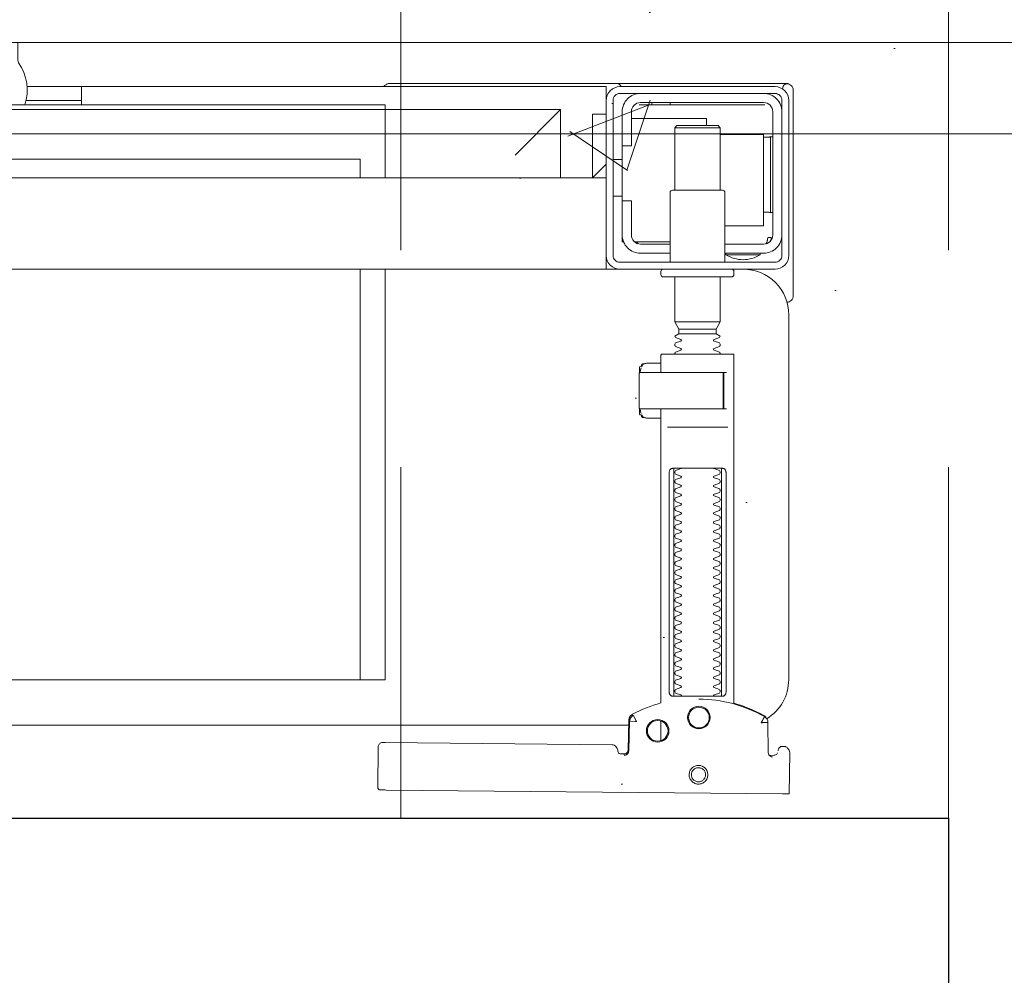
# Model space of a CAD drawing. Header units: millimetres. Extents: x 28291 to 177760, y -399809 to -170937.
# Tile 402 of 656: x 59579 to 59601, y -194579 to -194558. Entities that reach past the tile are written whole.
import ezdxf

# ---------------------------------------------------------------- set-up
doc = ezdxf.new("R2010")
doc.units = ezdxf.units.MM
doc.linetypes.add('HIDDEN2', pattern=[4.7625, 3.175, -1.5875])
doc.layers.get('0').update_dxf_attribs({"lineweight": 0})
doc.layers.add('!! 0_ Istn-sciany', color=3, linetype='Continuous', lineweight=30)
doc.layers.add('!! 1_WYBURZENIA HATCH', color=253, linetype='Continuous', lineweight=0)
doc.layers.add('!! 2 ZABUDOWA GK-MDF', color=7, linetype='Continuous', lineweight=13, true_color=0x7a7a7a)
doc.layers.add('!! 2_WYBURZENIA DO REMONTU', color=7, linetype='Continuous', lineweight=0, true_color=0x4d4d4d, plot=False)
doc.layers.add('!!_@ wypos sanit nd', color=7, linetype='Continuous', lineweight=0, plot=False)

# ---------------------------------------------------------------- blocks, each defined once
blk = doc.blocks.new('A$Cff2eaf8b')
for points in [[(0.19864, 0.08252), (0.11173, 0.08169)], [(0.20013, 0.08252), (0.20025, 0.07353)], [(0.16386, 0.07389), (0.16409, 0.07384), (0.16425, 0.07378), (0.1644, 0.07368), (0.16452, 0.07356), (0.16463, 0.07342), (0.16471, 0.07326), (0.16476, 0.07309), (0.16478, 0.07292), (0.16496, 0.06636), (0.16497, 0.06624), (0.16498, 0.06614), (0.165, 0.06604), (0.16503, 0.06594), (0.16507, 0.06584), (0.16511, 0.06575), (0.16516, 0.06566), (0.16521, 0.06557), (0.16527, 0.06549), (0.16534, 0.0654), (0.16542, 0.06533), (0.1655, 0.06526), (0.16558, 0.06519), (0.16567, 0.06513), (0.16576, 0.06508), (0.16651, 0.0647), (0.16726, 0.06433), (0.16803, 0.06399), (0.16881, 0.06367), (0.1696, 0.06337), (0.17039, 0.06309), (0.17119, 0.06284), (0.172, 0.0626), (0.172, -0.00186)], [(0.1651, 0.06653), (0.16492, 0.07312), (0.1649, 0.07329), (0.16485, 0.07345), (0.16478, 0.07361), (0.16467, 0.07374), (0.16455, 0.07386), (0.16441, 0.07396), (0.16425, 0.07403), (0.16409, 0.07408), (0.16391, 0.07409)], [(0.19757, 0.07355), (0.19749, 0.07368), (0.19738, 0.0738), (0.19726, 0.0739), (0.19713, 0.07399), (0.19698, 0.07405), (0.19683, 0.07408), (0.19667, 0.07409), (0.19577, 0.07408)], [(0.172, 0.07087), (0.172, 0.06656)], [(0.16493, 0.0675), (-0.16477, 0.0675)], [(0.17483, 0.06014), (0.17483, 0.01214)], [(0.18523, 0.01214), (0.18523, 0.06014)], [(-0.11847, -0.0325), (-0.11847, 0.0575), (0.11153, 0.0575), (0.11153, -0.0325)], [(0.10602, 0.0575), (0.10602, -0.0325)], [(0.16811, -0.00015), (0.16776, -0.00056), (0.16776, -0.00022), (0.16779, -0.00011), (0.16786, -0.00004), (0.16797, 0), (0.1681, 0.00001), (0.16822, 0.00001), (0.16841, 0.00003), (0.16887, 0.00014), (0.172, 0.00014)], [(0.16848, 0.00006), (0.16856, 0.00012), (0.16876, 0.00014)], [(0.18662, 0.00214), (0.17345, 0.00214)], [(0.16732, -0.0019), (0.16732, -0.00074), (0.16736, -0.00062), (0.16746, -0.00054), (0.16767, -0.00049)], [(0.16751, -0.00165), (0.16754, -0.00139), (0.16766, -0.00086)], [(0.17371, -0.00186), (0.18481, -0.00186), (0.18637, -0.00186)], [(0.16767, -0.01124), (0.16755, -0.01122), (0.16746, -0.01119), (0.16737, -0.01112), (0.16732, -0.01098), (0.16732, -0.00983)], [(0.16766, -0.01087), (0.16754, -0.01033), (0.16751, -0.01008)], [(0.18558, -0.00986), (0.18637, -0.00986)], [(0.172, -0.01186), (0.16887, -0.01186), (0.16841, -0.01176), (0.16831, -0.01174), (0.16819, -0.01174), (0.16806, -0.01173), (0.16794, -0.01172), (0.16783, -0.01166), (0.16776, -0.01151), (0.16776, -0.01117), (0.16811, -0.01157)], [(0.16876, -0.01186), (0.16866, -0.01186), (0.16848, -0.01178)], [(0.1759, -0.0183), (0.1841, -0.0183)], [(0.1841, -0.01936), (0.1759, -0.01936)], [(0.185, -0.02092), (0.175, -0.02092)], [(0.19962, -0.02522), (0.19976, -0.02523), (0.19987, -0.02526), (0.20001, -0.0253)], [(0.20099, -0.02671), (0.20099, -0.0717)], [(-0.16, -0.0355), (-0.16, -0.0325), (0.16, -0.0325), (0.16, -0.0355)], [(0.16, -0.0485), (0.16, -0.0365)], [(0.174, -0.0385), (0.16618, -0.0385)], [(0.167, -0.03806), (0.16693, -0.03815), (0.16687, -0.03825), (0.16681, -0.03837), (0.16675, -0.0385)], [(0.19499, -0.03806), (0.19506, -0.03814), (0.19512, -0.03823), (0.19517, -0.03833), (0.19521, -0.03842), (0.19525, -0.03853), (0.19528, -0.03863), (0.19531, -0.03874), (0.19533, -0.03885), (0.19535, -0.03896), (0.19537, -0.03907), (0.19538, -0.03917), (0.19539, -0.03927), (0.19537, -0.03937), (0.19547, -0.0394), (0.19557, -0.0394), (0.19567, -0.0394), (0.19578, -0.0394), (0.19589, -0.0394), (0.19612, -0.0394), (0.19616, -0.0393), (0.19615, -0.03919), (0.19613, -0.03907), (0.19609, -0.03894), (0.19605, -0.03882), (0.19594, -0.03861)], [(0.1635, -0.0475), (0.1635, -0.04)], [(0.186, -0.042), (0.1945, -0.042), (0.1945, -0.062), (0.185, -0.062)], [(0.19591, -0.04489), (0.19602, -0.04489), (0.19615, -0.04489), (0.19632, -0.04489), (0.1965, -0.04489)], [(0.1615, -0.0485), (0.1635, -0.0485)], [(0.175, -0.0498), (0.175, -0.06346), (0.1755, -0.06396), (0.1845, -0.06396), (0.185, -0.06346), (0.185, -0.0498)], [(0.16, -0.0555), (0.157, -0.0525), (0.16, -0.0525), (-0.16, -0.0525), (-0.157, -0.0525), (-0.16, -0.0555)], [(0.10602, -0.0525), (0.10602, -0.05658), (-0.11847, -0.05658)], [(0.11153, -0.0525), (0.11153, -0.0675), (0.15, -0.0675)], [(0.14, -0.0575), (0.15, -0.0675), (0.15, -0.0525)], [(0.16, -0.0665), (0.157, -0.0665), (0.157, -0.0525)], [(0.1615, -0.0565), (0.1635, -0.0565)], [(0.1965, -0.06151), (0.19632, -0.06151), (0.19615, -0.06151), (0.19602, -0.06151), (0.19591, -0.06151)], [(0.1655, -0.0655), (0.182, -0.0655), (0.182, -0.06396)], [(0.185, -0.06346), (0.175, -0.06346)], [(0.045, -0.0685), (0.045, -0.0725)], [(0.16721, -0.0685), (0.19466, -0.0685), (0.19478, -0.0685)], [(0.17, -0.069), (0.17, -0.0685)], [(0.174, -0.069), (0.174, -0.0685)], [(0.03283, -0.0695), (0.045, -0.0695)], [(0.16, -0.0695), (0.16, -0.0725), (0.03305, -0.0725)]]:
    blk.add_lwpolyline(points)
for points in [[(0.16424, 0.07378), (0.16327, 0.07377), (0.16304, 0.07374), (0.16282, 0.07366), (0.16262, 0.07353), (0.16265, 0.07357), (0.16258, 0.07337), (0.16257, 0.07317, -0.157432), (0.16238, 0.07258), (0.1621, 0.07218, -0.241147), (0.16129, 0.07175), (0.1115, 0.07128), (0.11133, 0.07127), (0.11119, 0.07127), (0.11107, 0.07127), (0.11094, 0.07128), (0.11078, 0.0713), (0.11062, 0.07135), (0.11047, 0.07143), (0.11033, 0.07153), (0.11022, 0.07165), (0.11012, 0.07179), (0.11005, 0.07194), (0.11001, 0.0721), (0.10999, 0.07227), (0.10995, 0.08127), (0.11022, 0.08166)], [(0.19647, 0.0744), (0.19626, 0.07438), (0.19604, 0.0743), (0.19585, 0.07417), (0.19566, 0.07396, 0.132231), (0.19551, 0.07346), (0.19546, 0.06691)], [(0.19885, 0.07212), (0.19898, 0.07212), (0.19912, 0.07213), (0.19927, 0.07216), (0.1994, 0.07222), (0.19953, 0.07229), (0.19965, 0.07238), (0.19975, 0.07248), (0.20007, 0.07294, 0.158481), (0.20025, 0.07353)], [(0.19768, 0.0731, 0.415336), (0.19869, 0.07211)], [(0.18031, 0.06175, 0.125713), (0.19466, 0.06556, 0.121439), (0.19519, 0.06605, -0.262119), (0.2, 0.0575), (0.2, -0.0225, -0.414214), (0.19, -0.0325), (0.18751, -0.0325, 0.405519), (0.188, -0.032), (0.188, -0.0313, 0.414214), (0.1875, -0.0308), (0.1725, -0.0308, 0.414214), (0.172, -0.0313), (0.172, -0.032, 0.405519), (0.17249, -0.0325, 0.001664), (0.15993, -0.0325)], [(0.172, -0.00986), (0.172, -0.01366, 0.414214), (0.1722, -0.01386), (0.18462, -0.01386), (0.1878, -0.01386, 0.414214), (0.188, -0.01366), (0.188, 0.06267), (0.18885, 0.06292), (0.18969, 0.06319), (0.19052, 0.0635), (0.19134, 0.06382), (0.19215, 0.06417), (0.19295, 0.06454), (0.19374, 0.06494), (0.19456, 0.06538), (0.19464, 0.06544), (0.19473, 0.0655), (0.19481, 0.06557), (0.19488, 0.06564), (0.19495, 0.06572), (0.19502, 0.06581)], [(0.17647, 0.01114, 0.182836), (0.17636, 0.01123), (0.17515, 0.01163, 0.050055), (0.175, 0.0119), (0.175, 0.01218, 0.050055), (0.17515, 0.01244), (0.17636, 0.01285, 0.719897), (0.17636, 0.01323), (0.17515, 0.01363, 0.050055), (0.175, 0.0139), (0.175, 0.01418, 0.050055), (0.17515, 0.01444), (0.17636, 0.01485, 0.719897), (0.17636, 0.01523), (0.17515, 0.01563, 0.050055), (0.175, 0.0159), (0.175, 0.01618, 0.050055), (0.17515, 0.01644), (0.17636, 0.01685, 0.719897), (0.17636, 0.01723), (0.17515, 0.01763, 0.050055), (0.175, 0.0179), (0.175, 0.01818, 0.050055), (0.17515, 0.01844), (0.17636, 0.01885, 0.719897), (0.17636, 0.01923), (0.17515, 0.01963, 0.050055), (0.175, 0.0199), (0.175, 0.02018, 0.050055), (0.17515, 0.02044), (0.17636, 0.02085, 0.719897), (0.17636, 0.02123), (0.17515, 0.02163, 0.050055), (0.175, 0.0219), (0.175, 0.02218, 0.050055), (0.17515, 0.02244), (0.17636, 0.02285, 0.719897), (0.17636, 0.02323), (0.17515, 0.02363, 0.050055), (0.175, 0.0239), (0.175, 0.02418, 0.050055), (0.17515, 0.02444), (0.17636, 0.02485, 0.719897), (0.17636, 0.02523), (0.17515, 0.02563, 0.050055), (0.175, 0.0259), (0.175, 0.02618, 0.050055), (0.17515, 0.02644), (0.17636, 0.02685, 0.719897), (0.17636, 0.02723), (0.17515, 0.02763, 0.050055), (0.175, 0.0279), (0.175, 0.02818, 0.050055), (0.17515, 0.02844), (0.17636, 0.02885, 0.719897), (0.17636, 0.02923), (0.17515, 0.02963, 0.050055), (0.175, 0.0299), (0.175, 0.03018, 0.050055), (0.17515, 0.03044), (0.17636, 0.03085, 0.719897), (0.17636, 0.03123), (0.17515, 0.03163, 0.050055), (0.175, 0.0319), (0.175, 0.03218, 0.050055), (0.17515, 0.03244), (0.17636, 0.03285, 0.719897), (0.17636, 0.03323), (0.17515, 0.03363, 0.050055), (0.175, 0.0339), (0.175, 0.03418, 0.050055), (0.17515, 0.03444), (0.17636, 0.03485, 0.719897), (0.17636, 0.03523), (0.17515, 0.03563, 0.050055), (0.175, 0.0359), (0.175, 0.03618, 0.050055), (0.17515, 0.03644), (0.17636, 0.03685, 0.719897), (0.17636, 0.03723), (0.17515, 0.03763, 0.050055), (0.175, 0.0379), (0.175, 0.03818, 0.050055), (0.17515, 0.03844), (0.17636, 0.03885, 0.719897), (0.17636, 0.03923), (0.17515, 0.03963, 0.050055), (0.175, 0.0399), (0.175, 0.04018, 0.050055), (0.17515, 0.04044), (0.17636, 0.04085, 0.719897), (0.17636, 0.04123), (0.17515, 0.04163, 0.050055), (0.175, 0.0419), (0.175, 0.04218, 0.050055), (0.17515, 0.04244), (0.17636, 0.04285, 0.719897), (0.17636, 0.04323), (0.17515, 0.04363, 0.050055), (0.175, 0.0439), (0.175, 0.04418, 0.050055), (0.17515, 0.04444), (0.17636, 0.04485, 0.719897), (0.17636, 0.04523), (0.17515, 0.04563, 0.050055), (0.175, 0.0459), (0.175, 0.04618, 0.050055), (0.17515, 0.04644), (0.17636, 0.04685, 0.719897), (0.17636, 0.04723), (0.17515, 0.04763, 0.050055), (0.175, 0.0479), (0.175, 0.04818, 0.050055), (0.17515, 0.04844), (0.17636, 0.04885, 0.719897), (0.17636, 0.04923), (0.17515, 0.04963, 0.050055), (0.175, 0.0499), (0.175, 0.05018, 0.050055), (0.17515, 0.05044), (0.17636, 0.05085, 0.719897), (0.17636, 0.05123), (0.17515, 0.05163, 0.050055), (0.175, 0.0519), (0.175, 0.05218, 0.050055), (0.17515, 0.05244), (0.17636, 0.05285, 0.719897), (0.17636, 0.05323), (0.17515, 0.05363, 0.050055), (0.175, 0.0539), (0.175, 0.05418, 0.050055), (0.17515, 0.05444), (0.17636, 0.05485, 0.719897), (0.17636, 0.05523), (0.17515, 0.05563, 0.050055), (0.175, 0.0559), (0.175, 0.05618, 0.050055), (0.17515, 0.05644), (0.17636, 0.05685, 0.719897), (0.17636, 0.05723), (0.17515, 0.05763, 0.050055), (0.175, 0.0579), (0.175, 0.05818, 0.050055), (0.17515, 0.05844), (0.17636, 0.05885, 0.719897), (0.17636, 0.05923), (0.17515, 0.05963, 0.050055), (0.175, 0.0599), (0.175, 0.06018, 0.050055), (0.17515, 0.06044), (0.17636, 0.06085, 0.474594), (0.17647, 0.06114)], [(0.18353, 0.06114, 0.474594), (0.18364, 0.06085), (0.18485, 0.06044, 0.050055), (0.185, 0.06018), (0.185, 0.0599, 0.050055), (0.18485, 0.05963), (0.18364, 0.05923, 0.719897), (0.18364, 0.05885), (0.18485, 0.05844, 0.050055), (0.185, 0.05818), (0.185, 0.0579, 0.050055), (0.18485, 0.05763), (0.18364, 0.05723, 0.719897), (0.18364, 0.05685), (0.18485, 0.05644, 0.050055), (0.185, 0.05618), (0.185, 0.0559, 0.050055), (0.18485, 0.05563), (0.18364, 0.05523, 0.719897), (0.18364, 0.05485), (0.18485, 0.05444, 0.050055), (0.185, 0.05418), (0.185, 0.0539, 0.050055), (0.18485, 0.05363), (0.18364, 0.05323, 0.719897), (0.18364, 0.05285), (0.18485, 0.05244, 0.050055), (0.185, 0.05218), (0.185, 0.0519, 0.050055), (0.18485, 0.05163), (0.18364, 0.05123, 0.719897), (0.18364, 0.05085), (0.18485, 0.05044, 0.050055), (0.185, 0.05018), (0.185, 0.0499, 0.050055), (0.18485, 0.04963), (0.18364, 0.04923, 0.719897), (0.18364, 0.04885), (0.18485, 0.04844, 0.050055), (0.185, 0.04818), (0.185, 0.0479, 0.050055), (0.18485, 0.04763), (0.18364, 0.04723, 0.719897), (0.18364, 0.04685), (0.18485, 0.04644, 0.050055), (0.185, 0.04618), (0.185, 0.0459, 0.050055), (0.18485, 0.04563), (0.18364, 0.04523, 0.719897), (0.18364, 0.04485), (0.18485, 0.04444, 0.050055), (0.185, 0.04418), (0.185, 0.0439, 0.050055), (0.18485, 0.04363), (0.18364, 0.04323, 0.719897), (0.18364, 0.04285), (0.18485, 0.04244, 0.050055), (0.185, 0.04218), (0.185, 0.0419, 0.050055), (0.18485, 0.04163), (0.18364, 0.04123, 0.719897), (0.18364, 0.04085), (0.18485, 0.04044, 0.050055), (0.185, 0.04018), (0.185, 0.0399, 0.050055), (0.18485, 0.03963), (0.18364, 0.03923, 0.719897), (0.18364, 0.03885), (0.18485, 0.03844, 0.050055), (0.185, 0.03818), (0.185, 0.0379, 0.050055), (0.18485, 0.03763), (0.18364, 0.03723, 0.719897), (0.18364, 0.03685), (0.18485, 0.03644, 0.050055), (0.185, 0.03618), (0.185, 0.0359, 0.050055), (0.18485, 0.03563), (0.18364, 0.03523, 0.719897), (0.18364, 0.03485), (0.18485, 0.03444, 0.050055), (0.185, 0.03418), (0.185, 0.0339, 0.050055), (0.18485, 0.03363), (0.18364, 0.03323, 0.719897), (0.18364, 0.03285), (0.18485, 0.03244, 0.050055), (0.185, 0.03218), (0.185, 0.0319, 0.050055), (0.18485, 0.03163), (0.18364, 0.03123, 0.719897), (0.18364, 0.03085), (0.18485, 0.03044, 0.050055), (0.185, 0.03018), (0.185, 0.0299, 0.050055), (0.18485, 0.02963), (0.18364, 0.02923, 0.719897), (0.18364, 0.02885), (0.18485, 0.02844, 0.050055), (0.185, 0.02818), (0.185, 0.0279, 0.050055), (0.18485, 0.02763), (0.18364, 0.02723, 0.719897), (0.18364, 0.02685), (0.18485, 0.02644, 0.050055), (0.185, 0.02618), (0.185, 0.0259, 0.050055), (0.18485, 0.02563), (0.18364, 0.02523, 0.719897), (0.18364, 0.02485), (0.18485, 0.02444, 0.050055), (0.185, 0.02418), (0.185, 0.0239, 0.050055), (0.18485, 0.02363), (0.18364, 0.02323, 0.719897), (0.18364, 0.02285), (0.18485, 0.02244, 0.050055), (0.185, 0.02218), (0.185, 0.0219, 0.050055), (0.18485, 0.02163), (0.18364, 0.02123, 0.719897), (0.18364, 0.02085), (0.18485, 0.02044, 0.050055), (0.185, 0.02018), (0.185, 0.0199, 0.050055), (0.18485, 0.01963), (0.18364, 0.01923, 0.719897), (0.18364, 0.01885), (0.18485, 0.01844, 0.050055), (0.185, 0.01818), (0.185, 0.0179, 0.050055), (0.18485, 0.01763), (0.18364, 0.01723, 0.719897), (0.18364, 0.01685), (0.18485, 0.01644, 0.050055), (0.185, 0.01618), (0.185, 0.0159, 0.050055), (0.18485, 0.01563), (0.18364, 0.01523, 0.719897), (0.18364, 0.01485), (0.18485, 0.01444, 0.050055), (0.185, 0.01418), (0.185, 0.0139, 0.050055), (0.18485, 0.01363), (0.18364, 0.01323, 0.719897), (0.18364, 0.01285), (0.18485, 0.01244, 0.050055), (0.185, 0.01218), (0.185, 0.0119, 0.050055), (0.18485, 0.01163), (0.18364, 0.01123, 0.182836), (0.18353, 0.01114)], [(0.18575, -0.00966), (0.18575, -0.00207), (0.18572, -0.00196), (0.18564, -0.00189), (0.18554, -0.00186), (0.18565, -0.00188), (0.18573, -0.00194), (0.18577, -0.00204), (0.18577, -0.00966), (0.18574, -0.00977), (0.18566, -0.00984), (0.18547, -0.00986), (0.18558, -0.00981), (0.18563, -0.00966), (0.18563, -0.00206), (0.18557, -0.00191), (0.18547, -0.00186), (0.16743, -0.00186, 0.414214), (0.16723, -0.00206), (0.16723, -0.00966, 0.414214), (0.16743, -0.00986), (0.18547, -0.00986)], [(0.18555, -0.00986, 0.414213), (0.18575, -0.00966), (0.18575, -0.00207), (0.18575, -0.00966), (0.18572, -0.00977), (0.18564, -0.00984), (0.18554, -0.00986)], [(0.175, -0.01382), (0.175, -0.01406, -0.050055), (0.17515, -0.01432), (0.17636, -0.01473, -0.719897), (0.17636, -0.01511), (0.17515, -0.01552, -0.050055), (0.175, -0.01578), (0.175, -0.01606, -0.050055), (0.17515, -0.01632), (0.17636, -0.01673, -0.719897), (0.17636, -0.01711), (0.17515, -0.01752, -0.050055), (0.175, -0.01778), (0.1759, -0.0183), (0.1759, -0.01936), (0.175, -0.02092), (0.175, -0.0308)], [(0.185, -0.01382), (0.185, -0.01406, 0.050055), (0.18485, -0.01432), (0.18364, -0.01473, 0.719897), (0.18364, -0.01511), (0.18485, -0.01552, 0.050055), (0.185, -0.01578), (0.185, -0.01606, 0.050055), (0.18485, -0.01632), (0.18364, -0.01673, 0.719897), (0.18364, -0.01711), (0.18485, -0.01752, 0.050055), (0.185, -0.01778), (0.1841, -0.0183), (0.1841, -0.01936), (0.185, -0.02092), (0.185, -0.0308)], [(0.2001, -0.02534, 0.126559), (0.19961, -0.02525)], [(0.20099, -0.02671, 0.198909), (0.20055, -0.02564, 0.091301), (0.2001, -0.02534)], [(0.174, -0.034), (0.174, -0.0493, 0.414214), (0.1745, -0.0498), (0.1855, -0.0498, 0.414214), (0.186, -0.0493), (0.186, -0.034)], [(0.16379, -0.0385), (0.1635, -0.0385), (0.1635, -0.04, -0.414214), (0.1675, -0.036), (0.174, -0.036)], [(0.19375, -0.03562, 0.119096), (0.19, -0.03454, 0.119096), (0.18625, -0.03562)], [(0.19375, -0.036), (0.19375, -0.03562), (0.18625, -0.03562), (0.18625, -0.036), (0.1945, -0.036, -0.414214), (0.1985, -0.04)], [(0.174, -0.038), (0.1675, -0.038, 0.414214), (0.1655, -0.04), (0.1655, -0.0475), (0.1635, -0.0475), (0.1635, -0.067, 0.414214), (0.1675, -0.071)], [(0.1635, -0.0595), (0.1655, -0.0595), (0.1655, -0.067, 0.414214), (0.1675, -0.069), (0.1945, -0.069, 0.414214), (0.1965, -0.067), (0.1965, -0.04, 0.414214), (0.1945, -0.038), (0.186, -0.038)], [(0.1945, -0.04497), (0.19515, -0.04496), (0.19542, -0.04496), (0.1956, -0.04496), (0.19566, -0.04496, 0.116465), (0.19589, -0.0449), (0.196, -0.04485), (0.196, -0.06155), (0.19589, -0.0615, 0.116465), (0.19566, -0.06144), (0.19542, -0.06144), (0.19515, -0.06144), (0.1945, -0.06143)], [(-0.04, -0.0685), (-0.03255, -0.0685, 0.236962), (-0.03118, -0.07775, -0.154353), (-0.031, -0.07832), (-0.031, -0.08218), (0.031, -0.08218), (0.031, -0.07832, -0.154353), (0.03118, -0.07775, 0.236962), (0.03255, -0.0685), (0.04, -0.0685)], [(0.1945, -0.071, 0.414214), (0.1985, -0.067)], [(0.11124, -0.0725), (0.11142, -0.07274), (0.11165, -0.07293), (0.11192, -0.07308), (0.1122, -0.07317), (0.1125, -0.0732), (0.1623, -0.0732, 0.326231), (0.16325, -0.0725)], [(0.1987, -0.07216, 0.000114), (0.1987, -0.07216, 0.517015), (0.20003, -0.07309), (0.19993, -0.07313), (0.19983, -0.07315), (0.19971, -0.07318), (0.19958, -0.07319), (0.19948, -0.07319), (0.19903, -0.07319), (0.19841, -0.07319), (0.19771, -0.07319), (0.16427, -0.07319), (0.16392, -0.07319), (0.16356, -0.07319), (0.16323, -0.07319), (0.16293, -0.07319), (0.16269, -0.07319), (0.16249, -0.07319), (0.16236, -0.07319)], [(0.2001, -0.07306, 0.091301), (0.20055, -0.07276, 0.198909), (0.20099, -0.0717)]]:
    blk.add_lwpolyline(points, format="xyb")
for points in [[(0.18024, 0.0763), (0.18044, 0.07631), (0.18064, 0.07634), (0.18083, 0.07639), (0.18102, 0.07646), (0.1812, 0.07655), (0.18138, 0.07665), (0.18154, 0.07677), (0.18168, 0.07691), (0.18182, 0.07706), (0.18193, 0.07722), (0.18204, 0.0774), (0.18212, 0.07758), (0.18219, 0.07777), (0.18223, 0.07796), (0.18226, 0.07816), (0.18227, 0.07836), (0.18226, 0.07857), (0.18223, 0.07876), (0.18217, 0.07896), (0.18211, 0.07915), (0.18202, 0.07933), (0.18191, 0.0795), (0.18179, 0.07966), (0.18165, 0.07981), (0.1815, 0.07994), (0.18134, 0.08006), (0.18117, 0.08016), (0.18099, 0.08024), (0.1808, 0.08031), (0.1806, 0.08036), (0.1804, 0.08038), (0.1802, 0.08039), (0.18, 0.08038), (0.1798, 0.08035), (0.17961, 0.0803), (0.17942, 0.08023), (0.17924, 0.08014), (0.17907, 0.08004), (0.17891, 0.07992), (0.17876, 0.07978), (0.17863, 0.07963), (0.17851, 0.07947), (0.17841, 0.07929), (0.17832, 0.07911), (0.17826, 0.07892), (0.17821, 0.07872), (0.17818, 0.07853), (0.17817, 0.07832), (0.17819, 0.07812), (0.17822, 0.07793), (0.17827, 0.07773), (0.17834, 0.07754), (0.17842, 0.07736), (0.17853, 0.07719), (0.17865, 0.07703), (0.17879, 0.07688), (0.17894, 0.07675), (0.1791, 0.07663), (0.17927, 0.07653), (0.17946, 0.07645), (0.17965, 0.07638), (0.17984, 0.07633), (0.18004, 0.07631)], [(0.18023, 0.07679), (0.18038, 0.0768), (0.18053, 0.07682), (0.18068, 0.07686), (0.18082, 0.07691), (0.18096, 0.07698), (0.18109, 0.07706), (0.18121, 0.07715), (0.18132, 0.07725), (0.18143, 0.07737), (0.18151, 0.07749), (0.18159, 0.07762), (0.18166, 0.07776), (0.18171, 0.0779), (0.18174, 0.07805), (0.18176, 0.0782), (0.18177, 0.07835), (0.18176, 0.0785), (0.18174, 0.07866), (0.1817, 0.0788), (0.18164, 0.07895), (0.18158, 0.07908), (0.1815, 0.07921), (0.18141, 0.07933), (0.1813, 0.07944), (0.18119, 0.07955), (0.18107, 0.07964), (0.18093, 0.07971), (0.1808, 0.07978), (0.18065, 0.07983), (0.18051, 0.07986), (0.18036, 0.07988), (0.1802, 0.07989), (0.18005, 0.07988), (0.1799, 0.07986), (0.17975, 0.07982), (0.17961, 0.07976), (0.17947, 0.0797), (0.17935, 0.07962), (0.17922, 0.07953), (0.17911, 0.07942), (0.17901, 0.07931), (0.17892, 0.07919), (0.17884, 0.07906), (0.17878, 0.07892), (0.17873, 0.07877), (0.1787, 0.07863), (0.17867, 0.07848), (0.17867, 0.07832), (0.17868, 0.07817), (0.1787, 0.07802), (0.17874, 0.07787), (0.17879, 0.07773), (0.17886, 0.07759), (0.17894, 0.07746), (0.17903, 0.07734), (0.17913, 0.07723), (0.17925, 0.07713), (0.17937, 0.07704), (0.1795, 0.07696), (0.17964, 0.0769), (0.17978, 0.07685), (0.17993, 0.07682), (0.18008, 0.07679)], [(0.16587, 0.06536), (0.16582, 0.06538), (0.16577, 0.06542), (0.16573, 0.06545), (0.16568, 0.06549), (0.16563, 0.06553), (0.16558, 0.06558), (0.16553, 0.06563), (0.16548, 0.06568), (0.16544, 0.06573), (0.1654, 0.06579), (0.16536, 0.06585), (0.16532, 0.06591), (0.16529, 0.06597), (0.16526, 0.06603), (0.16523, 0.0661), (0.16521, 0.06616), (0.16519, 0.06623), (0.16517, 0.06629), (0.16515, 0.06636), (0.16514, 0.06642), (0.16514, 0.06648), (0.16513, 0.06654), (0.16513, 0.06659), (0.16518, 0.06661), (0.16643, 0.06666), (0.16648, 0.06666), (0.16654, 0.06666), (0.16659, 0.06668), (0.16664, 0.06665), (0.16661, 0.06661), (0.16658, 0.06656), (0.16655, 0.06651), (0.16652, 0.06645), (0.16594, 0.06536)], [(0.18533, 0.06114), (0.18541, 0.06113), (0.1855, 0.06112), (0.18559, 0.06111), (0.18567, 0.06108), (0.18575, 0.06105), (0.18583, 0.06101), (0.18591, 0.06096), (0.18597, 0.0609), (0.18604, 0.06084), (0.18609, 0.06076), (0.18615, 0.06068), (0.18619, 0.06058), (0.18623, 0.06048), (0.18625, 0.06037), (0.18627, 0.06025), (0.18628, 0.06014), (0.18628, 0.01214), (0.18627, 0.01202), (0.18625, 0.01191), (0.18623, 0.0118), (0.18619, 0.01169), (0.18615, 0.0116), (0.18609, 0.01151), (0.18604, 0.01144), (0.18597, 0.01137), (0.18591, 0.01131), (0.18583, 0.01126), (0.18575, 0.01122), (0.18567, 0.01119), (0.18559, 0.01117), (0.1855, 0.01115), (0.18541, 0.01114), (0.18533, 0.01114), (0.17475, 0.01114), (0.17466, 0.01114), (0.17457, 0.01115), (0.17449, 0.01117), (0.1744, 0.01119), (0.17432, 0.01122), (0.17424, 0.01126), (0.17416, 0.01131), (0.17409, 0.01137), (0.17403, 0.01144), (0.17397, 0.01151), (0.17392, 0.0116), (0.17387, 0.01169), (0.17384, 0.0118), (0.17381, 0.01191), (0.17379, 0.01202), (0.17379, 0.01214), (0.17379, 0.06014), (0.17379, 0.06025), (0.17381, 0.06037), (0.17384, 0.06048), (0.17387, 0.06058), (0.17392, 0.06068), (0.17397, 0.06076), (0.17403, 0.06084), (0.17409, 0.0609), (0.17416, 0.06096), (0.17424, 0.06101), (0.17432, 0.06105), (0.1744, 0.06108), (0.17449, 0.06111), (0.17457, 0.06112), (0.17466, 0.06113), (0.17475, 0.06114)], [(-0.11847, -0.0685), (0.11153, -0.0685), (0.11153, -0.0675), (-0.11847, -0.0675)]]:
    blk.add_lwpolyline(points, close=True)
for points in [[(0.19546, 0.0669), (0.19546, 0.0669), (0.19546, 0.0669), (0.19546, 0.06691), (0.19546, 0.06691), (0.19546, 0.06691), (0.19546, 0.06691), (0.19546, 0.06691), (0.19546, 0.06691), (0.19546, 0.06691), (0.19546, 0.06691), (0.19546, 0.06691), (0.19546, 0.06691), (0.19546, 0.06691), (0.19546, 0.06691), (0.19546, 0.06691), (0.19546, 0.06691), (0.19546, 0.06691), (0.19546, 0.06691), (0.19546, 0.06691), (0.19546, 0.0669), (0.19546, 0.0669), (0.19546, 0.0669), (0.19546, 0.0669), (0.19546, 0.0669), (0.19546, 0.0669), (0.19546, 0.0669), (0.19546, 0.0669), (0.19546, 0.0669), (0.19546, 0.0669), (0.19546, 0.0669), (0.19546, 0.0669), (0.19546, 0.0669), (0.19546, 0.0669), (0.19546, 0.0669), (0.19546, 0.0669), (0.19545, 0.0669), (0.19545, 0.06691), (0.19545, 0.06691), (0.19545, 0.06691), (0.19545, 0.06691), (0.19545, 0.06691), (0.19545, 0.06691), (0.19545, 0.06691), (0.19545, 0.06691), (0.19544, 0.06691), (0.19544, 0.06691), (0.19544, 0.0669), (0.19544, 0.0669), (0.19544, 0.0669), (0.19543, 0.0669), (0.19543, 0.0669), (0.19543, 0.0669), (0.19543, 0.0669), (0.19543, 0.0669), (0.19543, 0.0669), (0.19543, 0.0669), (0.19542, 0.0669), (0.19542, 0.0669), (0.19542, 0.0669), (0.19542, 0.0669), (0.19542, 0.0669), (0.19541, 0.0669), (0.19541, 0.0669), (0.19541, 0.0669), (0.19541, 0.0669), (0.19541, 0.0669), (0.1954, 0.0669), (0.1954, 0.0669), (0.1954, 0.0669), (0.19539, 0.0669), (0.19539, 0.0669), (0.19539, 0.0669), (0.19537, 0.06691), (0.19537, 0.06691), (0.19537, 0.06691), (0.19536, 0.06691), (0.19536, 0.06691), (0.19535, 0.06691), (0.19535, 0.06691), (0.19534, 0.06691), (0.19534, 0.06691), (0.19533, 0.06691), (0.19533, 0.06691), (0.19532, 0.06691), (0.19532, 0.06691), (0.19531, 0.06691), (0.19531, 0.06691), (0.1953, 0.06691), (0.19529, 0.06691), (0.19529, 0.06691), (0.19528, 0.06691), (0.19527, 0.06691), (0.19527, 0.06691), (0.19526, 0.06691), (0.19525, 0.06691), (0.19524, 0.06691), (0.19523, 0.06691), (0.19523, 0.06691), (0.19522, 0.06691), (0.19521, 0.06691), (0.1952, 0.06691), (0.19519, 0.06691), (0.19518, 0.06691), (0.19517, 0.06691), (0.19516, 0.06691), (0.19515, 0.06691), (0.19514, 0.06691), (0.19513, 0.06691), (0.19512, 0.06691), (0.19511, 0.06691), (0.1951, 0.06691), (0.19509, 0.06691), (0.19508, 0.06691), (0.19507, 0.06691), (0.19506, 0.06691), (0.19505, 0.06691), (0.19504, 0.06691), (0.19503, 0.06691), (0.19502, 0.06691), (0.19501, 0.06691), (0.19499, 0.06691), (0.19498, 0.06691), (0.19497, 0.06691), (0.19496, 0.06691), (0.19495, 0.06691), (0.19494, 0.06692), (0.19492, 0.06692), (0.19491, 0.06692), (0.1949, 0.06692), (0.19489, 0.06692), (0.19487, 0.06692), (0.19486, 0.06692), (0.19485, 0.06692), (0.19484, 0.06692), (0.19482, 0.06692), (0.19481, 0.06692), (0.19469, 0.06692), (0.19464, 0.06692), (0.19459, 0.06692), (0.19456, 0.06692), (0.19453, 0.06692), (0.19451, 0.06692), (0.19448, 0.06692), (0.19445, 0.06692), (0.19443, 0.06692), (0.1944, 0.06692), (0.19438, 0.06692), (0.19435, 0.06692), (0.19433, 0.06692), (0.1943, 0.06692), (0.19428, 0.06692), (0.19427, 0.06692), (0.19425, 0.06692), (0.19423, 0.06692), (0.19422, 0.06692), (0.19421, 0.06692), (0.19419, 0.06692), (0.19418, 0.06692), (0.19418, 0.06692), (0.19417, 0.06692), (0.19416, 0.06692), (0.19416, 0.06692), (0.19415, 0.06692), (0.19415, 0.06693), (0.19414, 0.06693), (0.19414, 0.06693), (0.19413, 0.06693), (0.19413, 0.06693), (0.19412, 0.06693), (0.19412, 0.06693), (0.19411, 0.06693), (0.19411, 0.06693), (0.19411, 0.06692), (0.1941, 0.06692), (0.1941, 0.06692), (0.1941, 0.06692), (0.19409, 0.06692), (0.19409, 0.06692), (0.19409, 0.06692), (0.19408, 0.06692), (0.19408, 0.06692), (0.19408, 0.06692), (0.19407, 0.06692), (0.19407, 0.06692), (0.19406, 0.06692), (0.19406, 0.06692), (0.19406, 0.06692), (0.19406, 0.06692), (0.19405, 0.06692), (0.19405, 0.06692), (0.19405, 0.06692), (0.19405, 0.06692), (0.19404, 0.06693), (0.19404, 0.06693), (0.19404, 0.06693), (0.19403, 0.06693), (0.19403, 0.06693), (0.19402, 0.06693), (0.19402, 0.06694), (0.19402, 0.06694), (0.19401, 0.06694), (0.19401, 0.06694), (0.19401, 0.06694), (0.194, 0.06694), (0.194, 0.06694), (0.194, 0.06694), (0.194, 0.06694), (0.194, 0.06694), (0.194, 0.06694), (0.19399, 0.06694), (0.19399, 0.06694), (0.19399, 0.06694), (0.19399, 0.06694), (0.19399, 0.06694), (0.19399, 0.06694), (0.19399, 0.06694), (0.19398, 0.06694), (0.19398, 0.06694), (0.19398, 0.06694), (0.19398, 0.06693), (0.19398, 0.06693), (0.19397, 0.06693), (0.19397, 0.06693), (0.19397, 0.06693), (0.19397, 0.06693), (0.19397, 0.06692), (0.19397, 0.06692), (0.19397, 0.06692), (0.19397, 0.06692), (0.19397, 0.06692), (0.19397, 0.06691), (0.19397, 0.06691), (0.19397, 0.06691), (0.19397, 0.06691), (0.19397, 0.0669), (0.19397, 0.0669), (0.19397, 0.0669), (0.19397, 0.0669), (0.19397, 0.0669), (0.19397, 0.06689), (0.19397, 0.06689), (0.19397, 0.06689), (0.19397, 0.06689), (0.19397, 0.06689), (0.19397, 0.06688), (0.19397, 0.06688), (0.19398, 0.06688), (0.19398, 0.06688), (0.19398, 0.06688), (0.19398, 0.06687), (0.19399, 0.06687), (0.19399, 0.06687), (0.19399, 0.06687), (0.194, 0.06686), (0.194, 0.06686), (0.19401, 0.06685), (0.19401, 0.06685), (0.19401, 0.06685), (0.19402, 0.06684), (0.19402, 0.06684), (0.19402, 0.06684), (0.19402, 0.06683), (0.19403, 0.06683), (0.19403, 0.06683), (0.19403, 0.06682), (0.19403, 0.06682), (0.19403, 0.06682), (0.19403, 0.06681), (0.19403, 0.06681), (0.19404, 0.06681), (0.19404, 0.06681), (0.19404, 0.0668), (0.19404, 0.0668), (0.19404, 0.0668), (0.19404, 0.06679), (0.19405, 0.06679), (0.19405, 0.06679), (0.19405, 0.06678), (0.19405, 0.06678), (0.19405, 0.06677), (0.19406, 0.06677), (0.19406, 0.06677), (0.19406, 0.06676), (0.19406, 0.06676), (0.19407, 0.06675), (0.19407, 0.06675), (0.19407, 0.06674), (0.19408, 0.06673), (0.19408, 0.06672), (0.19409, 0.06671), (0.1941, 0.0667), (0.1941, 0.06669), (0.19411, 0.06668), (0.19412, 0.06666), (0.19414, 0.06663), (0.19416, 0.06659), (0.19418, 0.06655), (0.19419, 0.06653), (0.1942, 0.06652), (0.19421, 0.0665), (0.19422, 0.06648), (0.19423, 0.06646), (0.19433, 0.06627), (0.19434, 0.06626), (0.19435, 0.06624), (0.19436, 0.06622), (0.19437, 0.06621), (0.19438, 0.06619), (0.19439, 0.06618), (0.1944, 0.06616), (0.1944, 0.06614), (0.19441, 0.06613), (0.19442, 0.06611), (0.19443, 0.0661), (0.19444, 0.06608), (0.19445, 0.06607), (0.19445, 0.06605), (0.19446, 0.06604), (0.19447, 0.06603), (0.19448, 0.06601), (0.19448, 0.066), (0.19449, 0.06598), (0.1945, 0.06597), (0.19451, 0.06596), (0.19451, 0.06595), (0.19452, 0.06593), (0.19453, 0.06592), (0.19453, 0.06591), (0.19454, 0.0659), (0.19455, 0.06588), (0.19455, 0.06587), (0.19456, 0.06586), (0.19457, 0.06585), (0.19457, 0.06584), (0.19458, 0.06583), (0.19458, 0.06582), (0.19459, 0.06581), (0.19459, 0.0658), (0.1946, 0.06579), (0.1946, 0.06578), (0.19461, 0.06577), (0.19461, 0.06576), (0.19462, 0.06575), (0.19462, 0.06574), (0.19463, 0.06573), (0.19463, 0.06572), (0.19464, 0.06572), (0.19464, 0.06571), (0.19464, 0.0657), (0.19465, 0.06569), (0.19465, 0.06569), (0.19466, 0.06568), (0.19466, 0.06567), (0.19466, 0.06567), (0.19467, 0.06566), (0.19467, 0.06566), (0.19467, 0.06565), (0.19467, 0.06565), (0.19468, 0.06564), (0.19468, 0.06564), (0.19468, 0.06564), (0.19468, 0.06563), (0.19468, 0.06563), (0.19468, 0.06563), (0.19468, 0.06563), (0.19468, 0.06563), (0.19468, 0.06562), (0.19469, 0.06562), (0.19469, 0.06562), (0.19469, 0.06562), (0.19469, 0.06562), (0.19469, 0.06562), (0.19469, 0.06562), (0.19469, 0.06561), (0.19469, 0.06561), (0.19469, 0.06561), (0.19469, 0.06561), (0.19469, 0.06561), (0.19469, 0.06561), (0.19469, 0.06561), (0.19469, 0.06561), (0.19469, 0.06561), (0.19469, 0.06561), (0.19469, 0.06561), (0.19469, 0.06561), (0.19469, 0.06561), (0.19469, 0.06561), (0.19469, 0.06561), (0.19469, 0.06561), (0.19469, 0.0656), (0.19469, 0.0656), (0.19469, 0.0656), (0.19469, 0.0656), (0.19469, 0.0656), (0.19469, 0.0656), (0.19468, 0.0656), (0.19468, 0.0656), (0.19468, 0.0656), (0.19468, 0.0656), (0.19468, 0.0656), (0.19468, 0.0656), (0.19468, 0.0656), (0.19469, 0.0656), (0.19469, 0.0656), (0.19469, 0.0656), (0.19469, 0.0656), (0.19469, 0.0656), (0.19469, 0.0656), (0.19469, 0.0656), (0.19469, 0.0656), (0.19469, 0.0656), (0.19469, 0.0656), (0.19469, 0.0656), (0.19469, 0.0656, 0.269557)], [(0.16, -0.0695), (0.16, -0.0355, -0.414214), (0.163, -0.0325), (0.197, -0.0325, -0.414214), (0.2, -0.0355), (0.2, -0.0695, -0.414214), (0.197, -0.0725), (0.163, -0.0725, -0.414214)], [(0.1985, -0.0355), (0.1985, -0.0695, -0.414214), (0.197, -0.071), (0.163, -0.071, -0.414214), (0.1615, -0.0695), (0.1615, -0.0355, -0.414214), (0.163, -0.034), (0.197, -0.034, -0.414214)]]:
    blk.add_lwpolyline(points, format="xyb", close=True)
for centre, radius in [((0.17128, 0.06872), 0.00247), ((0.17128, 0.06871), 0.00227), ((0.18031, 0.0658), 0.00247), ((0.18031, 0.0658), 0.00227)]:
    blk.add_circle(centre, radius)
for centre, major_axis, ratio, start_param, end_param in [((0.19863, 0.08251), (0.0015, 0.00001), 0.008666, 0.000034, 1.564556), ((0.11145, 0.08128), (-0.0015, -0.00001), 0.008666, 6.276938, 6.283143), ((0.11172, 0.08167), (0.0015, 0.00001), 0.008666, 1.564549, 3.135353), ((0.16326, 0.07477), (0.00001, -0.001), 0.006244, 0, 0.008667), ((0.19846, 0.074), (-0.000892, -0.000453), 0.001081, 6.273741, 6.283185), ((0.19875, 0.07351), (0.0015, 0.00002), 0.011557, 6.27692, 6.283202), ((0.19868, 0.07311), (-0.001, -0.00001), 0.00236, 6.276941, 6.283185), ((0.19849, 0.07212), (0.000501, 0.000005), 0.008666, 5.12776, 5.491123), ((0.19868, 0.07311), (0.000013, -0.001), 0.403131, 6.273715, 6.283185), ((0.19883, 0.07312), (0.000018, -0.001), 0.702652, 6.271005, 6.283185), ((0.17484, 0.06014), (0, 0.001), 0.006244, 0, 1.570796), ((0.18031, 0.06225), (0.000005, -0.0005), 0.006244, 0, 0.008667), ((0.18524, 0.06014), (0, -0.001), 0.006244, 3.141593, 4.712389), ((0.17484, 0.01214), (0, -0.001), 0.006244, 4.712389, 6.283185), ((0.18524, 0.01214), (0, -0.001), 0.006244, 4.712389, 6.283185), ((0.16768, -0.00069), (-0.000013, 0.0002), 0.199357, 6.276703, 6.276744), ((0.16768, -0.01104), (-0.000013, -0.0002), 0.199357, 0.006339, 0.00638)]:
    blk.add_ellipse(centre, major_axis=major_axis, ratio=ratio, start_param=start_param, end_param=end_param)

msp = doc.modelspace()

# ---------------------------------------------------------------- hatches: boundary and pattern name
at = {"layer": '!! 1_WYBURZENIA HATCH'}
h = msp.add_hatch(dxfattribs=at)
h.set_pattern_fill('AR-CONC', color=256, scale=0.1)
h.set_pattern_definition([(50, (0, -8.54), (18.2184669, -1.5939086), [1.905, -20.955]), (355, (0, -8.54), (-3.5243421, 19.1056845), [1.524, -16.7640584]), (100.451445, (1.518, -8.673), (14.6941247, 17.5117752), [1.6190009, -17.8090245]), (46.1842, (0, -3.46), (27.107904, -4.2042328), [2.8575, -31.4325]), (96.635558, (2.26, -3.81), (23.7404134, 24.7426125), [2.4285023, -26.713561]), (351.184151, (0, -3.46), (23.7404134, 24.7426125), [2.2859967, -25.1459732]), (21, (2.54, -4.73), (15.1614391, -10.2265198), [1.905, -20.955]), (326, (2.54, -4.73), (6.1802028, 18.4187966), [1.524, -16.764]), (71.451445, (3.803, -5.582), (21.341642, 8.1922769), [1.6190009, -17.8089938]), (37.5, (0, -8.54), (0.30886033, 8.45550389), [0, -16.5608, 0, -17.018, 0, -16.8275]), (7.5, (0, -8.54), (6.68196625, 10.0180575), [0, -9.7028, 0, -16.1798, 0, -6.4135]), (327.5, (-5.664, -8.54), (13.55905952, -0.5728744), [0, -6.35, 0, -19.812, 0, -26.289]), (317.5, (-8.204, -8.54), (14.81291814, 2.5426491), [0, -8.255, 0, -13.1572, 0, -18.669])])
h.paths.add_polyline_path([(59599.56735, -194575.12813), (59587.56735, -194575.12813), (59587.56735, -194353.12813), (59599.56735, -194353.12813)])

# ---------------------------------------------------------------- linework, layer by layer
at = {"layer": '!! 0_ Istn-sciany'}
for points in [[(59561.56735, -194575.12813), (59599.56735, -194575.12813)], [(59599.56735, -194575.12813), (59599.56735, -194581.12813)]]:
    msp.add_lwpolyline(points, dxfattribs=at)
at = {"layer": '!! 2 ZABUDOWA GK-MDF'}
for points in [[(59522.56735, -194558.12813), (59629.56735, -194558.12813)], [(59522.56735, -194560.12813), (59629.56735, -194560.12813)]]:
    msp.add_lwpolyline(points, dxfattribs=at)
at = {"layer": '!! 2_WYBURZENIA DO REMONTU', "linetype": 'HIDDEN2', "ltscale": 3}
for points in [[(59587.56735, -194353.12813), (59587.56735, -194575.12813)], [(59599.56735, -194353.12813), (59599.56735, -194581.12813)]]:
    msp.add_lwpolyline(points, dxfattribs=at)

# ---------------------------------------------------------------- block references
at = {"layer": '!!_@ wypos sanit nd', "xscale": -100, "yscale": 100, "zscale": 100, "rotation": 180}
msp.add_blockref('A$Cff2eaf8b', (59576.06735, -194566.34613), dxfattribs=at)

doc.saveas('drawing.dxf')
